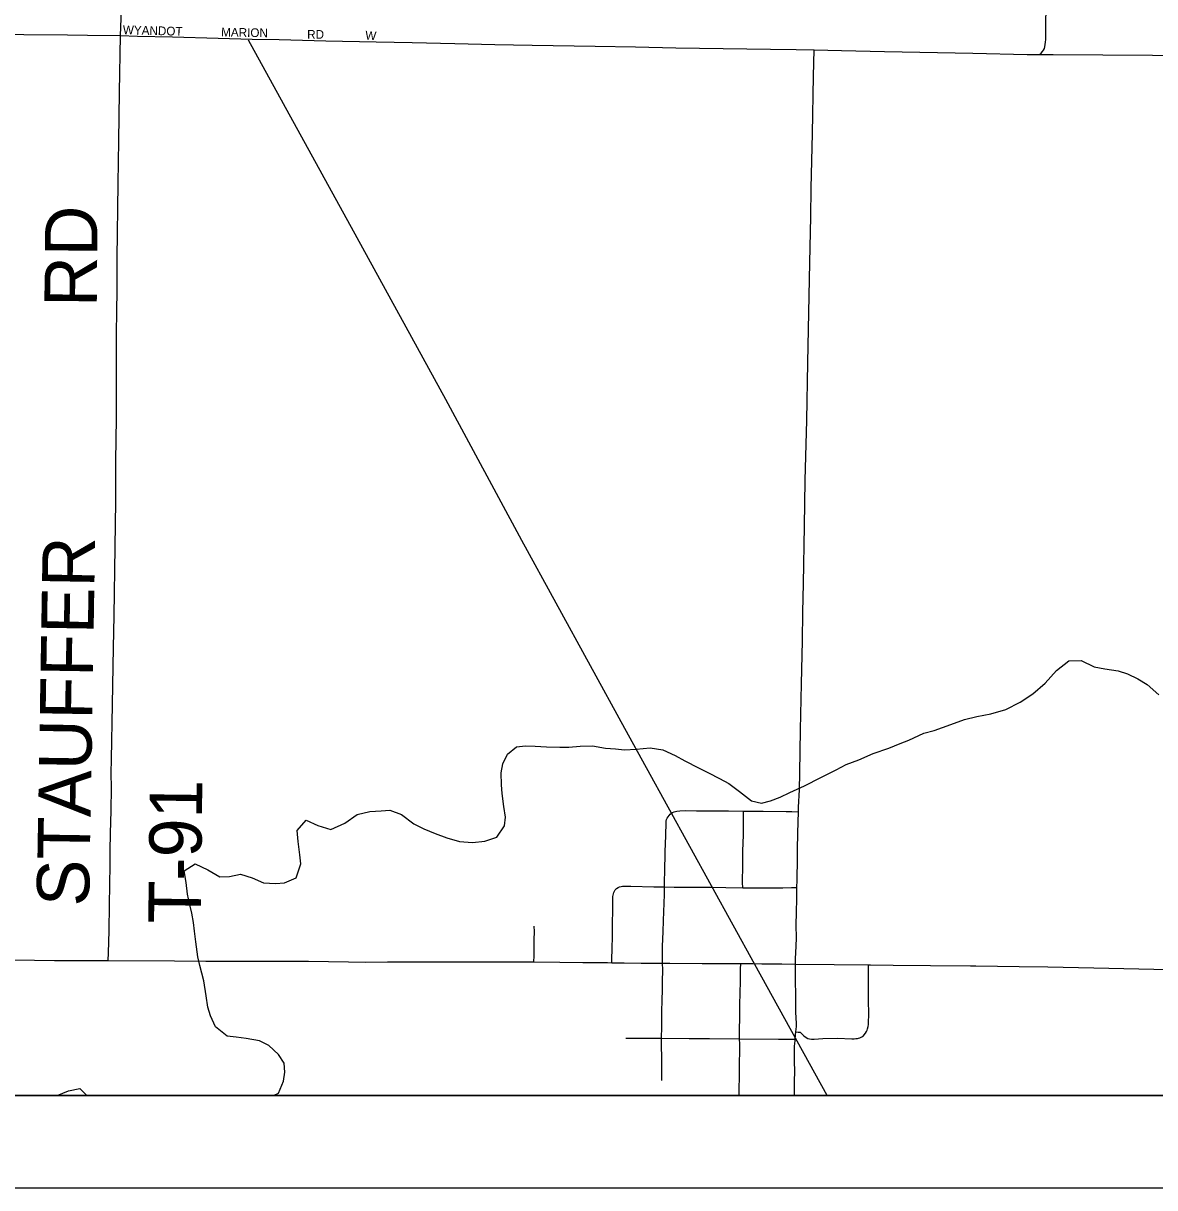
# Model space of a CAD drawing. Extents: x -17 to 88, y -5 to 22.
# Drawn here: x -15.367 to -14.14, y 14 to 15.263 of the extents above; entities that cross this region are included whole.
import ezdxf

# ---------------------------------------------------------------- set-up
doc = ezdxf.new("R2010")
doc.units = 0
for name, color, linetype in [('Default', 7, 'Continuous'), ('GM_X_City_Street', 7, 'Continuous'), ('GM_X_City_Street_Text', 7, 'Continuous'), ('GM_X_County_Road', 7, 'Continuous'), ('GM_X_Minor_River', 7, 'Continuous'), ('GM_X_Rail_Line', 7, 'Continuous'), ('GM_X_State_Route', 7, 'Continuous'), ('GM_X_Township_Road', 7, 'Continuous'), ('GM_X_Township_Road_Text', 7, 'Continuous'), ('SH_Data', 7, 'Continuous')]:
    doc.layers.add(name, color=color, linetype=linetype)

msp = doc.modelspace()

# ---------------------------------------------------------------- linework, layer by layer
at = {"layer": 'Default'}
msp.add_lwpolyline([(-17.1602, 20.9), (-10.3602, 20.9), (-10.3602, 14.1), (-17.1602, 14.1)], close=True, dxfattribs=at)
at = {"layer": 'GM_X_City_Street'}
for points in [[(-15.2616, 15.2501), (-15.2432, 15.2494), (-15.2052, 15.2484), (-15.1556, 15.247), (-15.1189, 15.2461), (-15.0898, 15.2455), (-15.039, 15.2441), (-14.9843, 15.2433), (-14.9456, 15.2423), (-14.8993, 15.2412), (-14.8558, 15.2402), (-14.8153, 15.2396), (-14.7469, 15.2384), (-14.7033, 15.2376), (-14.6597, 15.2368), (-14.557, 15.2352), (-14.529, 15.2348), (-14.5095, 15.2344)], [(-14.5267, 14.4077), (-14.5265, 14.413), (-14.5256, 14.4316), (-14.5251, 14.4502), (-14.5243, 14.4968), (-14.5233, 14.5466), (-14.5223, 14.5932), (-14.5218, 14.6243), (-14.5213, 14.6554), (-14.5201, 14.7176), (-14.5192, 14.7673), (-14.5175, 14.8326), (-14.5163, 14.8948), (-14.5142, 15.0037), (-14.5131, 15.0534), (-14.5127, 15.0845), (-14.5115, 15.1436), (-14.5103, 15.2058), (-14.5095, 15.2344)], [(-14.5095, 15.2344), (-14.4799, 15.2338), (-14.4335, 15.2326), (-14.3376, 15.231), (-14.2788, 15.2293), (-14.2705, 15.2294), (-14.2652, 15.2295)], [(-14.2652, 15.2295), (-14.2503, 15.2295), (-14.1428, 15.2288), (-14.0962, 15.2284), (-14.0095, 15.2281), (-13.9715, 15.2279), (-13.9378, 15.2277), (-13.8787, 15.227), (-13.8539, 15.2268), (-13.8228, 15.2264), (-13.7638, 15.2248), (-13.7421, 15.2248), (-13.7017, 15.2252), (-13.6799, 15.2248), (-13.6489, 15.2243), (-13.6054, 15.2239), (-13.5836, 15.2237), (-13.5464, 15.2235), (-13.5246, 15.223), (-13.5086, 15.2228)], [(-14.6718, 14.3263), (-14.6717, 14.3336), (-14.6715, 14.3424), (-14.671, 14.3643), (-14.6705, 14.382), (-14.6701, 14.3961), (-14.6699, 14.3976), (-14.6696, 14.3994), (-14.669, 14.4008), (-14.668, 14.4024), (-14.6669, 14.4039)], [(-14.6669, 14.4039), (-14.6657, 14.4052), (-14.6644, 14.4062), (-14.6632, 14.4069), (-14.6614, 14.4077), (-14.6584, 14.4085), (-14.6553, 14.409), (-14.6491, 14.4092), (-14.6371, 14.409), (-14.6241, 14.4088), (-14.6023, 14.4087), (-14.5863, 14.4086)], [(-14.5871, 14.3253), (-14.5872, 14.3311), (-14.5873, 14.3343), (-14.587, 14.3468), (-14.587, 14.3594), (-14.5868, 14.3651), (-14.5862, 14.3828), (-14.5863, 14.4061), (-14.5863, 14.4086)], [(-14.5863, 14.4086), (-14.5649, 14.4086), (-14.5399, 14.4083), (-14.5337, 14.4081), (-14.5267, 14.4077)], [(-14.5282, 14.3258), (-14.5281, 14.3335), (-14.5278, 14.3571), (-14.5277, 14.3664), (-14.5272, 14.3851), (-14.5267, 14.4077)], [(-14.7239, 14.3247), (-14.7221, 14.3257), (-14.7206, 14.3264), (-14.719, 14.3268), (-14.7175, 14.327), (-14.7144, 14.3272), (-14.7082, 14.3273), (-14.6833, 14.3265), (-14.6718, 14.3263)], [(-14.6739, 14.2436), (-14.6739, 14.2619), (-14.6734, 14.2775), (-14.6728, 14.29), (-14.6721, 14.3086), (-14.6719, 14.318), (-14.6718, 14.3263)], [(-14.6718, 14.3263), (-14.6615, 14.326), (-14.6211, 14.3259), (-14.6055, 14.3257), (-14.5871, 14.3253)], [(-14.5871, 14.3253), (-14.5869, 14.3253), (-14.5682, 14.3255), (-14.5527, 14.3254), (-14.5434, 14.3253), (-14.5341, 14.3256), (-14.5282, 14.3258)], [(-14.53, 14.2426), (-14.5297, 14.2486), (-14.5295, 14.2548), (-14.5289, 14.2703), (-14.529, 14.2857), (-14.5286, 14.2981), (-14.5284, 14.3142), (-14.5282, 14.3258)], [(-14.7289, 14.2441), (-14.7288, 14.2503), (-14.7287, 14.2566), (-14.7282, 14.2753), (-14.7281, 14.2846), (-14.7279, 14.3031), (-14.7278, 14.3064), (-14.7278, 14.311), (-14.7277, 14.3158), (-14.7272, 14.3188), (-14.7268, 14.3202), (-14.7262, 14.3218), (-14.7255, 14.323), (-14.7248, 14.3239), (-14.7239, 14.3247)], [(-14.8135, 14.2449), (-14.8133, 14.2517), (-14.8133, 14.2544), (-14.813, 14.2689), (-14.8128, 14.278), (-14.813, 14.2839)], [(-15.275, 14.2465), (-15.2033, 14.246), (-15.1692, 14.2458), (-15.1413, 14.2458), (-15.1073, 14.2459), (-15.0887, 14.2458), (-15.0577, 14.2457), (-15.0143, 14.2452), (-14.9957, 14.2448), (-14.9722, 14.2449), (-14.9517, 14.245), (-14.9247, 14.245), (-14.8941, 14.2451), (-14.8655, 14.2452), (-14.8495, 14.2452)], [(-14.8495, 14.2452), (-14.8379, 14.2452), (-14.8162, 14.2449), (-14.8135, 14.2449)], [(-14.8135, 14.2449), (-14.7853, 14.2446), (-14.7605, 14.2445), (-14.7421, 14.2443), (-14.7338, 14.2442), (-14.7289, 14.2441)], [(-14.7289, 14.2441), (-14.7157, 14.244), (-14.6973, 14.2437), (-14.6833, 14.2437), (-14.6739, 14.2436)], [(-14.6751, 14.1621), (-14.6749, 14.1747), (-14.6746, 14.191), (-14.6743, 14.2036), (-14.6742, 14.2145), (-14.674, 14.2238), (-14.6738, 14.2363), (-14.6739, 14.2436)], [(-14.6739, 14.2436), (-14.6659, 14.2436), (-14.631, 14.2434), (-14.6077, 14.2433), (-14.6009, 14.2432), (-14.5993, 14.2432)], [(-14.5993, 14.2432), (-14.5892, 14.2432)], [(-14.5904, 14.1616), (-14.5905, 14.1682), (-14.5901, 14.1879), (-14.59, 14.1978), (-14.5897, 14.2122), (-14.5895, 14.223), (-14.5893, 14.2372), (-14.5892, 14.2432)], [(-14.5892, 14.2432), (-14.5835, 14.2431), (-14.5762, 14.2431)], [(-14.5295, 14.169), (-14.5289, 14.175), (-14.5288, 14.1781), (-14.5293, 14.1906), (-14.5294, 14.1967), (-14.5295, 14.2059), (-14.5298, 14.2277), (-14.53, 14.2426)], [(-14.4554, 14.1657), (-14.4539, 14.1676), (-14.4528, 14.1693), (-14.4521, 14.1709), (-14.4516, 14.1724), (-14.4511, 14.1748), (-14.4508, 14.1772), (-14.4507, 14.1806), (-14.4504, 14.1865), (-14.4508, 14.2054), (-14.4507, 14.2317), (-14.4507, 14.2419)], [(-14.7138, 14.1622), (-14.6982, 14.1621), (-14.6795, 14.1622), (-14.6751, 14.1621)], [(-14.6751, 14.1621), (-14.6452, 14.1619), (-14.6229, 14.1618), (-14.5904, 14.1616)], [(-14.6746, 14.1164), (-14.6747, 14.1214), (-14.6747, 14.1267), (-14.6748, 14.1336), (-14.6749, 14.142), (-14.675, 14.1532), (-14.6751, 14.1621)], [(-14.5909, 14.1), (-14.5906, 14.1277), (-14.5903, 14.1557), (-14.5904, 14.1616)], [(-14.5904, 14.1616), (-14.5482, 14.1613), (-14.5357, 14.1612), (-14.5302, 14.1611)], [(-14.5302, 14.1611), (-14.5298, 14.1657), (-14.5295, 14.169)], [(-14.5295, 14.169), (-14.527, 14.1689), (-14.5258, 14.1689), (-14.5248, 14.1686), (-14.5239, 14.168), (-14.5229, 14.167), (-14.5207, 14.1648), (-14.5182, 14.1628), (-14.5165, 14.162), (-14.5146, 14.1614), (-14.5126, 14.1612), (-14.5096, 14.1613), (-14.5002, 14.162), (-14.4844, 14.1622), (-14.4688, 14.1616), (-14.4661, 14.1616), (-14.4643, 14.1617), (-14.4626, 14.162), (-14.4615, 14.1623), (-14.4602, 14.1626), (-14.4592, 14.163), (-14.4578, 14.1637), (-14.4569, 14.1643), (-14.4562, 14.1649), (-14.4554, 14.1657)], [(-14.531, 14.1), (-14.531, 14.1038), (-14.5308, 14.1162), (-14.5306, 14.1255), (-14.5308, 14.1379), (-14.5308, 14.1534), (-14.5305, 14.1565), (-14.5303, 14.1595), (-14.5302, 14.1611)]]:
    msp.add_lwpolyline(points, dxfattribs=at)
at = {"layer": 'GM_X_County_Road'}
msp.add_lwpolyline([(-15.9175, 14.2528), (-15.908, 14.2528), (-15.7868, 14.2515), (-15.6997, 14.2507), (-15.6593, 14.2504), (-15.6376, 14.2503), (-15.6034, 14.2501), (-15.5754, 14.2496), (-15.5319, 14.2489), (-15.5009, 14.2487), (-15.4294, 14.2481), (-15.4014, 14.2476), (-15.3548, 14.2468), (-15.3331, 14.2466), (-15.3018, 14.2465), (-15.275, 14.2465)], dxfattribs=at)
at = {"layer": 'GM_X_Minor_River'}
for points in [[(-14.6602, 14.469), (-14.6497, 14.4632), (-14.635, 14.4554), (-14.624, 14.45), (-14.6123, 14.4438), (-14.6022, 14.4384), (-14.5905, 14.4299), (-14.5777, 14.4199), (-14.5667, 14.4172), (-14.5568, 14.4197), (-14.5466, 14.4238), (-14.5359, 14.4286), (-14.5199, 14.436), (-14.5024, 14.445), (-14.4856, 14.4532), (-14.4749, 14.4591), (-14.4612, 14.4643), (-14.4456, 14.471), (-14.4288, 14.4769), (-14.4163, 14.4821), (-14.4068, 14.4854), (-14.3908, 14.4932), (-14.3794, 14.4961), (-14.3615, 14.5024), (-14.3466, 14.5079), (-14.3333, 14.5112), (-14.3181, 14.5141), (-14.3018, 14.5189), (-14.2861, 14.5267), (-14.2724, 14.5357), (-14.259, 14.5473), (-14.2467, 14.5612), (-14.2333, 14.5717), (-14.2201, 14.572), (-14.2061, 14.565), (-14.1944, 14.563), (-14.18, 14.5609), (-14.1698, 14.5574), (-14.1585, 14.552), (-14.1487, 14.5458), (-14.1359, 14.5347)], [(-15.0957, 14.1), (-15.0902, 14.1024), (-15.0848, 14.1156), (-15.0835, 14.1255), (-15.0842, 14.135), (-15.0902, 14.1446), (-15.1007, 14.1542), (-15.1109, 14.1592), (-15.1253, 14.162), (-15.1362, 14.1633), (-15.1461, 14.1645), (-15.1585, 14.1745), (-15.1641, 14.1863), (-15.167, 14.1958), (-15.1688, 14.208), (-15.1713, 14.2244), (-15.1756, 14.2411), (-15.1778, 14.2506), (-15.1799, 14.2666), (-15.1813, 14.2784), (-15.1824, 14.2879), (-15.1842, 14.2978), (-15.1867, 14.3084), (-15.1889, 14.3183), (-15.1906, 14.3313), (-15.1928, 14.3438), (-15.1806, 14.3513), (-15.167, 14.3447), (-15.1538, 14.3373), (-15.1436, 14.3376), (-15.1314, 14.3401), (-15.1189, 14.3362), (-15.1065, 14.3308), (-15.0936, 14.3299), (-15.0837, 14.3309), (-15.0711, 14.3361), (-15.0661, 14.3512), (-15.0671, 14.3611), (-15.0692, 14.3756), (-15.0702, 14.3877), (-15.0603, 14.3986), (-15.0478, 14.3928), (-15.0338, 14.3885), (-15.0186, 14.3956), (-15.0052, 14.4049), (-14.9915, 14.4082), (-14.979, 14.4088), (-14.9695, 14.4095), (-14.9571, 14.4048), (-14.9435, 14.3948), (-14.9329, 14.3894), (-14.9205, 14.3843), (-14.908, 14.3796), (-14.894, 14.3757), (-14.88, 14.3744), (-14.8667, 14.3758), (-14.8538, 14.3802), (-14.8453, 14.3927), (-14.8441, 14.4021), (-14.8462, 14.4136), (-14.848, 14.4276), (-14.8487, 14.4371), (-14.8489, 14.45), (-14.8473, 14.4599), (-14.8419, 14.4705), (-14.8323, 14.4783), (-14.8224, 14.4794), (-14.8122, 14.4789), (-14.7997, 14.4784), (-14.7853, 14.4779), (-14.7754, 14.4781), (-14.7633, 14.4792), (-14.75, 14.4794), (-14.736, 14.477), (-14.725, 14.4761), (-14.7152, 14.4752), (-14.7026, 14.4759), (-14.6875, 14.4772), (-14.6738, 14.4752), (-14.6602, 14.469)], [(-15.3305, 14.1), (-15.3181, 14.1051), (-15.3056, 14.1076), (-15.2981, 14.1)]]:
    msp.add_lwpolyline(points, dxfattribs=at)
at = {"layer": 'GM_X_Rail_Line'}
msp.add_lwpolyline([(-14.4956, 14.1), (-14.5739, 14.2422), (-14.7148, 14.4982), (-14.8264, 14.7022), (-14.909, 14.8551), (-15.0049, 15.0305), (-15.1229, 15.2449)], dxfattribs=at)
at = {"layer": 'GM_X_State_Route'}
msp.add_lwpolyline([(-14.5762, 14.2431), (-14.5664, 14.243), (-14.5447, 14.2428), (-14.53, 14.2426), (-14.488, 14.2422), (-14.4507, 14.2419), (-14.4485, 14.2419), (-14.4238, 14.2415), (-14.3834, 14.2412), (-14.34, 14.2407), (-14.3343, 14.2406), (-14.2872, 14.2399), (-14.2562, 14.2395), (-14.2065, 14.2385), (-14.1413, 14.237), (-14.1134, 14.2365)], dxfattribs=at)
at = {"layer": 'GM_X_Township_Road'}
for points in [[(-15.2616, 15.2501), (-15.261, 15.2686), (-15.2598, 15.3546), (-15.2592, 15.4679)], [(-14.2652, 15.2295), (-14.2635, 15.231), (-14.2622, 15.2325), (-14.261, 15.2341), (-14.26, 15.2359), (-14.2594, 15.2379), (-14.2591, 15.2401), (-14.2587, 15.2428), (-14.2585, 15.2455), (-14.2584, 15.2506), (-14.2584, 15.2606), (-14.2581, 15.2817)], [(-15.4093, 15.2514), (-15.3664, 15.251), (-15.3193, 15.2506), (-15.2975, 15.2505), (-15.2616, 15.2501)], [(-15.4093, 15.2514), (-15.3664, 15.251), (-15.3193, 15.2506), (-15.2975, 15.2505), (-15.2616, 15.2501)], [(-15.275, 14.2465), (-15.2747, 14.2548), (-15.2741, 14.2788), (-15.2736, 14.3068), (-15.2731, 14.3285), (-15.2728, 14.3502), (-15.2728, 14.3657), (-15.2724, 14.3843), (-15.2719, 14.4092), (-15.2716, 14.434), (-15.2717, 14.4496), (-15.2715, 14.4651), (-15.2703, 14.5241), (-15.2692, 14.5862), (-15.2685, 14.6204), (-15.2674, 14.6949), (-15.2669, 14.7446), (-15.2666, 14.7881), (-15.2661, 14.8347), (-15.266, 14.8719), (-15.2661, 14.8937), (-15.2659, 14.9185), (-15.266, 14.9341), (-15.2657, 14.9434), (-15.2657, 14.9527), (-15.2653, 14.9713), (-15.2652, 15.0086), (-15.2641, 15.0893), (-15.2636, 15.1359), (-15.2627, 15.1887), (-15.2616, 15.2501), (-15.2616, 15.2501)], [(-15.2616, 15.2501), (-15.2432, 15.2494), (-15.2052, 15.2484), (-15.1556, 15.247), (-15.1189, 15.2461), (-15.0898, 15.2455), (-15.039, 15.2441), (-14.9843, 15.2433), (-14.9456, 15.2423), (-14.8993, 15.2412), (-14.8558, 15.2402), (-14.8153, 15.2396), (-14.7469, 15.2384), (-14.7033, 15.2376), (-14.6597, 15.2368), (-14.557, 15.2352), (-14.529, 15.2348), (-14.5095, 15.2344)], [(-14.5095, 15.2344), (-14.4799, 15.2338), (-14.4335, 15.2326), (-14.3376, 15.231), (-14.2788, 15.2293), (-14.2705, 15.2294), (-14.2652, 15.2295)], [(-14.2652, 15.2295), (-14.2503, 15.2295), (-14.1428, 15.2288), (-14.0962, 15.2284), (-14.0095, 15.2281), (-13.9715, 15.2279), (-13.9378, 15.2277), (-13.8787, 15.227), (-13.8539, 15.2268), (-13.8228, 15.2264), (-13.7638, 15.2248), (-13.7421, 15.2248), (-13.7017, 15.2252), (-13.6799, 15.2248), (-13.6489, 15.2243), (-13.6054, 15.2239), (-13.5836, 15.2237), (-13.5464, 15.2235), (-13.5246, 15.223), (-13.5086, 15.2228)]]:
    msp.add_lwpolyline(points, dxfattribs=at)
at = {"layer": 'SH_Data'}
for p, q in [((-17.1602, 14.1), (-10.3602, 14.1)), ((-17.2602, 14), (-10.2602, 14))]:
    msp.add_line(p, q, dxfattribs=at)

# ---------------------------------------------------------------- texts
at = {"layer": 'GM_X_City_Street_Text'}
for s, rotation, p in [('WYANDOT', 358.4311, (-15.2592, 15.2515)), ('MARION', 358.9775, (-15.1526, 15.249)), ('RD', 0, (-15.0593, 15.2465)), ('W', 355.6039, (-14.9966, 15.2457))]:
    msp.add_text(s, height=0.00947, rotation=rotation, dxfattribs=at).set_placement(p)
at = {"layer": 'GM_X_Township_Road_Text'}
for s, rotation, p in [('RD', 89.5104, (-15.2874, 14.9554)), ('STAUFFER', 89.045, (-15.2958, 14.3049)), ('T-91', 89.2952, (-15.1748, 14.2863))]:
    msp.add_text(s, height=0.05682, rotation=rotation, dxfattribs=at).set_placement(p)

doc.saveas('drawing.dxf')
